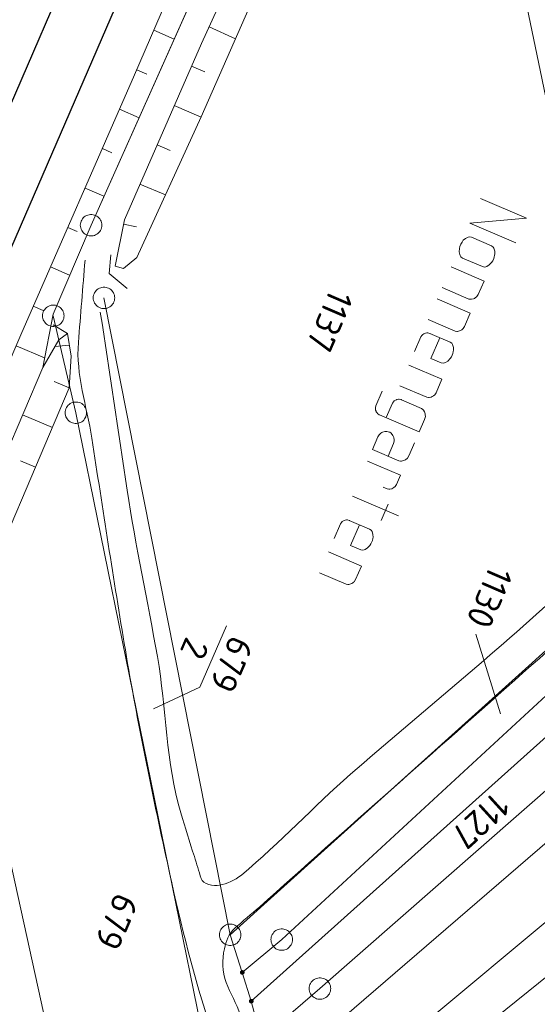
# Model space of a CAD drawing. Header units: metres. Extents: x 3425540 to 3446143, y 5432760 to 5444637.
# Tile 427 of 656: x 3436705 to 3436741, y 5443156 to 5443224. Entities that reach past the tile are written whole.
import ezdxf
from ezdxf.enums import TextEntityAlignment as Align

# ---------------------------------------------------------------- set-up
doc = ezdxf.new("R2010")
doc.units = ezdxf.units.M
for name, color, linetype, lineweight in [('B_Bestand', 9, 'Continuous', 18), ('B_Böschung', 9, 'Continuous', 18), ('B_Flurgrenzen', 9, 'Continuous', 18), ('B_Gleisachse', 9, 'Continuous', 25)]:
    doc.layers.add(name, color=color, linetype=linetype, lineweight=lineweight)
doc.styles.get("Standard").update_dxf_attribs({"font": 'isocpeur.ttf'})

msp = doc.modelspace()

# ---------------------------------------------------------------- linework, layer by layer
at = {"layer": 'B_Bestand'}
for p, q in [((3436736.534, 5443209.009), (3436737.926, 5443208.41)), ((3436711.385, 5443207.78), (3436711.269, 5443206.495)), ((3436737.305, 5443206.967), (3436735.913, 5443207.566)), ((3436735.109, 5443206.953), (3436737.412, 5443205.961)), ((3436711.269, 5443206.495), (3436712.524, 5443205.443)), ((3436737.009, 5443205.025), (3436737.412, 5443205.961)), ((3436734.488, 5443205.51), (3436736.361, 5443204.704)), ((3436734.145, 5443204.713), (3436736.448, 5443203.722)), ((3436733.524, 5443203.271), (3436735.397, 5443202.465)), ((3436736.045, 5443202.786), (3436736.448, 5443203.722)), ((3436707.357, 5443202.902), (3436708.36, 5443202.301)), ((3436733.006, 5443202.069), (3436732.571, 5443201.056)), ((3436733.622, 5443202.314), (3436735.039, 5443201.704)), ((3436732.162, 5443200.107), (3436734.465, 5443199.116)), ((3436734.062, 5443198.18), (3436734.465, 5443199.116)), ((3436731.541, 5443198.665), (3436733.414, 5443197.859)), ((3436730.293, 5443198.273), (3436729.857, 5443197.26)), ((3436731.659, 5443197.684), (3436733.051, 5443197.085)), ((3436731.018, 5443197.45), (3436730.583, 5443196.438)), ((3436732.886, 5443195.447), (3436730.127, 5443196.634)), ((3436732.886, 5443195.447), (3436733.256, 5443196.307)), ((3436729.281, 5443193.414), (3436731.584, 5443192.423)), ((3436731.312, 5443191.79), (3436731.584, 5443192.423)), ((3436730.664, 5443191.469), (3436730.385, 5443191.589)), ((3436728.23, 5443190.972), (3436731.444, 5443189.588)), ((3436730.718, 5443190.411), (3436730.228, 5443189.272)), ((3436727.397, 5443189.036), (3436726.961, 5443188.024)), ((3436728.012, 5443189.281), (3436729.429, 5443188.671)), ((3436726.552, 5443187.075), (3436728.855, 5443186.083)), ((3436728.452, 5443185.147), (3436728.855, 5443186.083)), ((3436725.932, 5443185.632), (3436727.804, 5443184.826))]:
    msp.add_line(p, q, dxfattribs=at)
for points in [[(3436737.162, 5443211.723), (3436740.376, 5443210.34), (3436736.421, 5443210.002), (3436739.635, 5443208.619)], [(3436735.913, 5443207.566), (3436735.797, 5443207.646), (3436735.743, 5443207.73), (3436735.714, 5443207.802), (3436735.678, 5443207.997), (3436735.69, 5443208.232), (3436735.719, 5443208.37), (3436735.784, 5443208.522), (3436735.875, 5443208.663), (3436735.965, 5443208.804), (3436736.107, 5443208.923), (3436736.299, 5443209.02), (3436736.396, 5443209.038), (3436736.534, 5443209.009)], [(3436737.305, 5443206.967), (3436737.442, 5443206.938), (3436737.54, 5443206.956), (3436737.612, 5443206.985), (3436737.779, 5443207.093), (3436737.942, 5443207.263), (3436738.022, 5443207.379), (3436738.087, 5443207.53), (3436738.167, 5443207.856), (3436738.156, 5443208.04), (3436738.095, 5443208.247), (3436738.041, 5443208.33), (3436737.926, 5443208.41)], [(3436737.009, 5443205.025), (3436736.918, 5443204.884), (3436736.871, 5443204.844), (3436736.824, 5443204.805), (3436736.74, 5443204.751), (3436736.668, 5443204.722), (3436736.534, 5443204.689), (3436736.473, 5443204.686), (3436736.361, 5443204.704)], [(3436736.045, 5443202.786), (3436735.954, 5443202.645), (3436735.907, 5443202.605), (3436735.86, 5443202.565), (3436735.776, 5443202.511), (3436735.704, 5443202.482), (3436735.57, 5443202.45), (3436735.509, 5443202.446), (3436735.397, 5443202.465)], [(3436733.006, 5443202.069), (3436733.075, 5443202.159), (3436733.133, 5443202.224), (3436733.217, 5443202.278), (3436733.289, 5443202.307), (3436733.325, 5443202.321), (3436733.423, 5443202.339), (3436733.484, 5443202.343), (3436733.622, 5443202.314), (3436733.647, 5443202.303)], [(3436734.33, 5443202.009), (3436733.71, 5443200.566), (3436734.418, 5443200.261)], [(3436734.418, 5443200.261), (3436734.556, 5443200.232), (3436734.653, 5443200.25), (3436734.726, 5443200.279), (3436734.892, 5443200.387), (3436735.055, 5443200.557), (3436735.135, 5443200.672), (3436735.233, 5443200.9), (3436735.262, 5443201.038), (3436735.28, 5443201.15), (3436735.27, 5443201.334), (3436735.209, 5443201.541), (3436735.155, 5443201.624), (3436735.039, 5443201.704)], [(3436731.018, 5443197.45), (3436731.087, 5443197.54), (3436731.145, 5443197.606), (3436731.229, 5443197.66), (3436731.301, 5443197.688), (3436731.337, 5443197.703), (3436731.435, 5443197.721), (3436731.496, 5443197.724), (3436731.634, 5443197.695), (3436731.659, 5443197.684)], [(3436734.062, 5443198.18), (3436733.971, 5443198.039), (3436733.877, 5443197.959), (3436733.794, 5443197.905), (3436733.722, 5443197.876), (3436733.588, 5443197.844), (3436733.526, 5443197.841), (3436733.414, 5443197.859)], [(3436729.857, 5443197.26), (3436729.839, 5443197.148), (3436729.831, 5443197.061), (3436729.849, 5443196.964), (3436729.878, 5443196.891), (3436729.892, 5443196.855), (3436729.947, 5443196.772), (3436729.986, 5443196.725), (3436730.102, 5443196.645), (3436730.127, 5443196.634)], [(3436733.256, 5443196.307), (3436733.318, 5443196.52), (3436733.311, 5443196.643), (3436733.307, 5443196.705), (3436733.278, 5443196.777), (3436733.25, 5443196.85), (3436733.181, 5443196.969), (3436733.141, 5443197.016), (3436733.051, 5443197.085)], [(3436732.553, 5443194.675), (3436732.183, 5443193.814), (3436732.071, 5443193.623), (3436731.929, 5443193.504), (3436731.785, 5443193.446), (3436731.651, 5443193.414), (3436731.589, 5443193.41), (3436731.477, 5443193.428), (3436729.63, 5443194.224), (3436730.011, 5443195.109), (3436730.102, 5443195.25), (3436730.207, 5443195.355), (3436730.29, 5443195.409), (3436730.326, 5443195.424), (3436730.496, 5443195.47), (3436730.619, 5443195.477), (3436730.731, 5443195.459), (3436730.833, 5443195.416), (3436730.923, 5443195.347), (3436731.042, 5443195.205), (3436731.125, 5443195.05), (3436731.147, 5443194.89), (3436731.139, 5443194.804), (3436731.099, 5443194.641), (3436730.718, 5443193.755)], [(3436731.312, 5443191.79), (3436731.221, 5443191.649), (3436731.127, 5443191.569), (3436731.044, 5443191.515), (3436730.971, 5443191.487), (3436730.837, 5443191.454), (3436730.776, 5443191.451), (3436730.664, 5443191.469)], [(3436727.397, 5443189.036), (3436727.466, 5443189.126), (3436727.524, 5443189.191), (3436727.607, 5443189.245), (3436727.679, 5443189.274), (3436727.715, 5443189.288), (3436727.813, 5443189.306), (3436727.875, 5443189.31), (3436728.012, 5443189.281), (3436728.037, 5443189.27)], [(3436728.721, 5443188.976), (3436728.1, 5443187.533), (3436728.808, 5443187.228)], [(3436728.808, 5443187.228), (3436728.946, 5443187.199), (3436729.043, 5443187.217), (3436729.116, 5443187.246), (3436729.282, 5443187.354), (3436729.445, 5443187.524), (3436729.525, 5443187.64), (3436729.623, 5443187.867), (3436729.652, 5443188.005), (3436729.671, 5443188.117), (3436729.66, 5443188.301), (3436729.599, 5443188.508), (3436729.545, 5443188.591), (3436729.429, 5443188.671)], [(3436728.452, 5443185.147), (3436728.362, 5443185.006), (3436728.315, 5443184.966), (3436728.267, 5443184.927), (3436728.184, 5443184.872), (3436728.112, 5443184.844), (3436727.978, 5443184.811), (3436727.916, 5443184.808), (3436727.804, 5443184.826)]]:
    msp.add_lwpolyline(points, dxfattribs=at)
for points, knots in [([(3436710.644, 5443203.8), (3436711.269, 5443199.661), (3436711.893, 5443195.522), (3436712.518, 5443191.382), (3436713.104, 5443187.497), (3436713.943, 5443183.653), (3436714.626, 5443179.784), (3436715.264, 5443176.169), (3436715.19, 5443172.402), (3436716.265, 5443168.889), (3436716.576, 5443167.873), (3436716.89, 5443166.859), (3436717.202, 5443165.843), (3436717.358, 5443165.336), (3436717.511, 5443164.828), (3436717.67, 5443164.32), (3436717.807, 5443163.883), (3436718.541, 5443163.764), (3436718.959, 5443163.852), (3436719.47, 5443163.961), (3436720.032, 5443164.181), (3436720.481, 5443164.555), (3436723.258, 5443166.871), (3436725.491, 5443169.316), (3436728.093, 5443171.584), (3436732.994, 5443175.855), (3436738.076, 5443179.934), (3436742.848, 5443184.353), (3436748.482, 5443189.571), (3436754.1, 5443194.807), (3436759.711, 5443200.051), (3436763.926, 5443203.99), (3436768.138, 5443207.933), (3436772.35, 5443211.875), (3436774.83, 5443214.196), (3436777.246, 5443216.578), (3436779.727, 5443218.904), (3436780.668, 5443219.787), (3436781.723, 5443220.58), (3436782.889, 5443221.13), (3436784.294, 5443221.794), (3436785.7, 5443222.458), (3436787.105, 5443223.121)], [0, 0, 0, 0, 0.095046, 0.095046, 0.095046, 0.18426, 0.18426, 0.18426, 0.267644, 0.267644, 0.267644, 0.291763, 0.291763, 0.291763, 0.303821, 0.303821, 0.303821, 0.3142, 0.3142, 0.3142, 0.326888, 0.326888, 0.326888, 0.405302, 0.405302, 0.405302, 0.55298, 0.55298, 0.55298, 0.727343, 0.727343, 0.727343, 0.858331, 0.858331, 0.858331, 0.935447, 0.935447, 0.935447, 0.964713, 0.964713, 0.964713, 1, 1, 1, 1]), ([(3436786.636, 5443220.456), (3436785.621, 5443219.871), (3436784.606, 5443219.285), (3436783.591, 5443218.699), (3436782.149, 5443217.867), (3436780.942, 5443216.675), (3436779.726, 5443215.536), (3436776.317, 5443212.344), (3436772.916, 5443209.151), (3436769.538, 5443205.929), (3436765.781, 5443202.346), (3436762.082, 5443198.704), (3436758.296, 5443195.151), (3436746.359, 5443183.949), (3436733.95, 5443173.264), (3436721.759, 5443162.349), (3436721.182, 5443161.833), (3436720.583, 5443161.354), (3436720.003, 5443160.826), (3436719.611, 5443160.469), (3436719.413, 5443159.93), (3436719.3, 5443159.421), (3436719.131, 5443158.661), (3436719.144, 5443157.81), (3436719.417, 5443157.078), (3436719.706, 5443156.305), (3436720.146, 5443155.589), (3436720.413, 5443154.809), (3436720.833, 5443153.58), (3436721.196, 5443152.325), (3436721.643, 5443151.103), (3436722.215, 5443149.537), (3436722.839, 5443147.988), (3436723.4, 5443146.417), (3436725.729, 5443139.892), (3436727.889, 5443133.305), (3436730.189, 5443126.77), (3436731.116, 5443124.137), (3436732.365, 5443121.611), (3436733.116, 5443118.921), (3436733.585, 5443117.242), (3436734.053, 5443115.563), (3436734.522, 5443113.884)], [0, 0, 0, 0, 0.025253, 0.025253, 0.025253, 0.061129, 0.061129, 0.061129, 0.16172, 0.16172, 0.16172, 0.273593, 0.273593, 0.273593, 0.626305, 0.626305, 0.626305, 0.643002, 0.643002, 0.643002, 0.654288, 0.654288, 0.654288, 0.67114, 0.67114, 0.67114, 0.68894, 0.68894, 0.68894, 0.716989, 0.716989, 0.716989, 0.752939, 0.752939, 0.752939, 0.902259, 0.902259, 0.902259, 0.962434, 0.962434, 0.962434, 1, 1, 1, 1]), ([(3436709.581, 5443207.422), (3436709.425, 5443205.509), (3436709.269, 5443203.596), (3436709.113, 5443201.682), (3436708.93, 5443199.442), (3436709.703, 5443197.228), (3436710.05, 5443195.005), (3436710.818, 5443190.078), (3436711.567, 5443185.159), (3436712.392, 5443180.244), (3436713.227, 5443175.269), (3436714.245, 5443170.333), (3436715.319, 5443165.4), (3436716.118, 5443161.732), (3436717.006, 5443158.087), (3436718.131, 5443154.505), (3436719.157, 5443151.239), (3436720.356, 5443148.036), (3436721.41, 5443144.782), (3436722.38, 5443141.786), (3436723.445, 5443138.815), (3436724.22, 5443135.761), (3436725.046, 5443132.507), (3436725.77, 5443129.23), (3436726.561, 5443125.968), (3436727.603, 5443121.67), (3436728.417, 5443117.308), (3436729.723, 5443113.082), (3436731.05, 5443108.786), (3436732.378, 5443104.49), (3436733.705, 5443100.194)], [0, 0, 0, 0, 0.052182, 0.052182, 0.052182, 0.113274, 0.113274, 0.113274, 0.248694, 0.248694, 0.248694, 0.385783, 0.385783, 0.385783, 0.487737, 0.487737, 0.487737, 0.58071, 0.58071, 0.58071, 0.666322, 0.666322, 0.666322, 0.757555, 0.757555, 0.757555, 0.877777, 0.877777, 0.877777, 1, 1, 1, 1])]:
    msp.add_open_spline(points, degree=3, knots=knots, dxfattribs=at)
at = {"layer": 'B_Böschung'}
for p, q in [((3436714.382, 5443223.441), (3436715.8, 5443222.829)), ((3436718.227, 5443223.688), (3436720.077, 5443222.845)), ((3436713.193, 5443220.687), (3436713.884, 5443220.388)), ((3436717.005, 5443220.949), (3436717.944, 5443220.538)), ((3436711.991, 5443217.938), (3436713.349, 5443217.344)), ((3436715.803, 5443218.2), (3436717.677, 5443217.381)), ((3436710.787, 5443215.19), (3436711.455, 5443214.897)), ((3436714.601, 5443215.451), (3436715.515, 5443215.054)), ((3436709.583, 5443212.442), (3436710.9, 5443211.865)), ((3436713.4, 5443212.702), (3436715.195, 5443211.962)), ((3436708.379, 5443209.695), (3436709.033, 5443209.408)), ((3436712.261, 5443209.934), (3436713.178, 5443209.748)), ((3436707.175, 5443206.947), (3436708.505, 5443206.364)), ((3436711.677, 5443206.991), (3436712.259, 5443206.833)), ((3436705.971, 5443204.199), (3436706.652, 5443203.901)), ((3436704.773, 5443201.448), (3436706.754, 5443200.598)), ((3436708.484, 5443201.492), (3436707.47, 5443201.392)), ((3436708.478, 5443198.506), (3436707.435, 5443198.949)), ((3436707.304, 5443195.745), (3436705.213, 5443196.635)), ((3436706.129, 5443192.984), (3436705.082, 5443193.431))]:
    msp.add_line(p, q, dxfattribs=at)
for points in [[(3436749.784, 5443306.126), (3436749.784, 5443305.542), (3436749.56, 5443304.734), (3436746.821, 5443298.446), (3436736.008, 5443273.446), (3436723.67, 5443244.959), (3436713.038, 5443220.328), (3436705.099, 5443202.209), (3436690.024, 5443167.035), (3436678.288, 5443140.422)], [(3436751.981, 5443306.173), (3436752.386, 5443305.679), (3436752.403, 5443305.26), (3436752.298, 5443304.483), (3436709.999, 5443209.85), (3436707.343, 5443203.654), (3436706.627, 5443199.94)], [(3436711.677, 5443206.991), (3436712.32, 5443210.233), (3436717.69, 5443222.516), (3436727.026, 5443242.907), (3436733.968, 5443257.106), (3436744.032, 5443280.039), (3436752.203, 5443298.59), (3436755.033, 5443304.595), (3436755.792, 5443305.471), (3436758.098, 5443305.676), (3436762.238, 5443304.245), (3436764.953, 5443303.223), (3436765.624, 5443302.581), (3436765.712, 5443301.938)], [(3436712.259, 5443206.833), (3436713.193, 5443207.593), (3436717.688, 5443217.405), (3436720.754, 5443224.385), (3436734.436, 5443254.925), (3436743.218, 5443274.259), (3436754.448, 5443298.91), (3436754.857, 5443301.247), (3436755.644, 5443303.139)], [(3436693.386, 5443169.233), (3436696.825, 5443174.584), (3436701.036, 5443182.154), (3436703.782, 5443187.466), (3436708.482, 5443198.515), (3436708.604, 5443200.713), (3436708.36, 5443202.301)], [(3436696.304, 5443175.117), (3436699.467, 5443182.857), (3436702.631, 5443190.597), (3436706.627, 5443199.94), (3436707.749, 5443201.873), (3436708.36, 5443202.301)]]:
    msp.add_lwpolyline(points, dxfattribs=at)
at = {"layer": 'B_Flurgrenzen'}
for p, q in [((3436811.316, 5443436.606), (3436709.999, 5443209.85)), ((3436746.779, 5443194.269), (3436734.076, 5443255.724)), ((3436710.9, 5443204.788), (3436719.703, 5443160.393)), ((3436707.365, 5443203.54), (3436708.941, 5443196.784)), ((3436708.941, 5443196.784), (3436722.312, 5443131.138)), ((3436775.94, 5443196.275), (3436727.679, 5443154.708)), ((3436712.818, 5443127.101), (3436699.79, 5443186.248)), ((3436719.703, 5443160.393), (3436748.471, 5443186.295)), ((3436723.85, 5443146.41), (3436770.142, 5443184.961)), ((3436723.296, 5443160.056), (3436749.019, 5443183.797)), ((3436719.436, 5443181.92), (3436717.586, 5443177.644)), ((3436736.841, 5443181.346), (3436738.551, 5443175.788)), ((3436745.971, 5443177.993), (3436721.173, 5443155.767)), ((3436717.586, 5443177.644), (3436714.344, 5443176.148)), ((3436725.964, 5443156.645), (3436747.854, 5443175.831)), ((3436727.838, 5443146.254), (3436749.191, 5443163.464)), ((3436719.703, 5443160.393), (3436720.548, 5443157.769)), ((3436720.548, 5443157.769), (3436723.296, 5443160.056)), ((3436720.548, 5443157.769), (3436721.173, 5443155.767)), ((3436721.875, 5443153.142), (3436725.964, 5443156.645)), ((3436721.173, 5443155.767), (3436721.875, 5443153.142))]:
    msp.add_line(p, q, dxfattribs=at)
for points in [[(3436710.749, 5443209.85), (3436710.743, 5443209.944), (3436710.725, 5443210.033), (3436710.696, 5443210.128), (3436710.655, 5443210.21), (3436710.601, 5443210.287), (3436710.542, 5443210.364), (3436710.477, 5443210.429), (3436710.401, 5443210.482), (3436710.318, 5443210.529), (3436710.229, 5443210.559), (3436710.141, 5443210.582), (3436710.046, 5443210.594), (3436709.952, 5443210.594), (3436709.857, 5443210.582), (3436709.769, 5443210.559), (3436709.68, 5443210.529), (3436709.597, 5443210.482), (3436709.521, 5443210.429), (3436709.456, 5443210.364), (3436709.397, 5443210.287), (3436709.343, 5443210.21), (3436709.302, 5443210.128), (3436709.273, 5443210.033), (3436709.255, 5443209.944), (3436709.249, 5443209.85), (3436709.255, 5443209.756), (3436709.273, 5443209.667), (3436709.302, 5443209.572), (3436709.343, 5443209.49), (3436709.397, 5443209.413), (3436709.456, 5443209.336), (3436709.521, 5443209.271), (3436709.597, 5443209.218), (3436709.68, 5443209.171), (3436709.769, 5443209.141), (3436709.857, 5443209.118), (3436709.952, 5443209.106), (3436710.046, 5443209.106), (3436710.141, 5443209.118), (3436710.229, 5443209.141), (3436710.318, 5443209.171), (3436710.401, 5443209.218), (3436710.477, 5443209.271), (3436710.542, 5443209.336), (3436710.601, 5443209.413), (3436710.655, 5443209.49), (3436710.696, 5443209.572), (3436710.725, 5443209.667), (3436710.743, 5443209.756), (3436710.749, 5443209.85)], [(3436711.65, 5443204.788), (3436711.644, 5443204.882), (3436711.626, 5443204.971), (3436711.597, 5443205.066), (3436711.556, 5443205.148), (3436711.502, 5443205.225), (3436711.443, 5443205.302), (3436711.378, 5443205.367), (3436711.302, 5443205.42), (3436711.219, 5443205.467), (3436711.13, 5443205.497), (3436711.042, 5443205.52), (3436710.947, 5443205.532), (3436710.853, 5443205.532), (3436710.758, 5443205.52), (3436710.67, 5443205.497), (3436710.581, 5443205.467), (3436710.498, 5443205.42), (3436710.422, 5443205.367), (3436710.357, 5443205.302), (3436710.298, 5443205.225), (3436710.244, 5443205.148), (3436710.203, 5443205.066), (3436710.174, 5443204.971), (3436710.156, 5443204.882), (3436710.15, 5443204.788), (3436710.156, 5443204.694), (3436710.174, 5443204.605), (3436710.203, 5443204.51), (3436710.244, 5443204.428), (3436710.298, 5443204.351), (3436710.357, 5443204.274), (3436710.422, 5443204.209), (3436710.498, 5443204.156), (3436710.581, 5443204.109), (3436710.67, 5443204.079), (3436710.758, 5443204.056), (3436710.853, 5443204.044), (3436710.947, 5443204.044), (3436711.042, 5443204.056), (3436711.13, 5443204.079), (3436711.219, 5443204.109), (3436711.302, 5443204.156), (3436711.378, 5443204.209), (3436711.443, 5443204.274), (3436711.502, 5443204.351), (3436711.556, 5443204.428), (3436711.597, 5443204.51), (3436711.626, 5443204.605), (3436711.644, 5443204.694), (3436711.65, 5443204.788)], [(3436708.115, 5443203.54), (3436708.109, 5443203.634), (3436708.091, 5443203.723), (3436708.062, 5443203.818), (3436708.021, 5443203.9), (3436707.967, 5443203.977), (3436707.908, 5443204.054), (3436707.843, 5443204.119), (3436707.767, 5443204.172), (3436707.684, 5443204.219), (3436707.595, 5443204.249), (3436707.507, 5443204.272), (3436707.412, 5443204.284), (3436707.318, 5443204.284), (3436707.223, 5443204.272), (3436707.135, 5443204.249), (3436707.046, 5443204.219), (3436706.963, 5443204.172), (3436706.887, 5443204.119), (3436706.822, 5443204.054), (3436706.763, 5443203.977), (3436706.709, 5443203.9), (3436706.668, 5443203.818), (3436706.639, 5443203.723), (3436706.621, 5443203.634), (3436706.615, 5443203.54), (3436706.621, 5443203.446), (3436706.639, 5443203.357), (3436706.668, 5443203.262), (3436706.709, 5443203.18), (3436706.763, 5443203.103), (3436706.822, 5443203.026), (3436706.887, 5443202.961), (3436706.963, 5443202.908), (3436707.046, 5443202.861), (3436707.135, 5443202.831), (3436707.223, 5443202.808), (3436707.318, 5443202.796), (3436707.412, 5443202.796), (3436707.507, 5443202.808), (3436707.595, 5443202.831), (3436707.684, 5443202.861), (3436707.767, 5443202.908), (3436707.843, 5443202.961), (3436707.908, 5443203.026), (3436707.967, 5443203.103), (3436708.021, 5443203.18), (3436708.062, 5443203.262), (3436708.091, 5443203.357), (3436708.109, 5443203.446), (3436708.115, 5443203.54)], [(3436709.691, 5443196.784), (3436709.685, 5443196.878), (3436709.667, 5443196.967), (3436709.638, 5443197.062), (3436709.597, 5443197.144), (3436709.543, 5443197.221), (3436709.484, 5443197.298), (3436709.419, 5443197.363), (3436709.343, 5443197.416), (3436709.26, 5443197.463), (3436709.171, 5443197.493), (3436709.083, 5443197.516), (3436708.988, 5443197.528), (3436708.894, 5443197.528), (3436708.799, 5443197.516), (3436708.711, 5443197.493), (3436708.622, 5443197.463), (3436708.539, 5443197.416), (3436708.463, 5443197.363), (3436708.398, 5443197.298), (3436708.339, 5443197.221), (3436708.285, 5443197.144), (3436708.244, 5443197.062), (3436708.215, 5443196.967), (3436708.197, 5443196.878), (3436708.191, 5443196.784), (3436708.197, 5443196.69), (3436708.215, 5443196.601), (3436708.244, 5443196.506), (3436708.285, 5443196.424), (3436708.339, 5443196.347), (3436708.398, 5443196.27), (3436708.463, 5443196.205), (3436708.539, 5443196.152), (3436708.622, 5443196.105), (3436708.711, 5443196.075), (3436708.799, 5443196.052), (3436708.894, 5443196.04), (3436708.988, 5443196.04), (3436709.083, 5443196.052), (3436709.171, 5443196.075), (3436709.26, 5443196.105), (3436709.343, 5443196.152), (3436709.419, 5443196.205), (3436709.484, 5443196.27), (3436709.543, 5443196.347), (3436709.597, 5443196.424), (3436709.638, 5443196.506), (3436709.667, 5443196.601), (3436709.685, 5443196.69), (3436709.691, 5443196.784)], [(3436720.453, 5443160.393), (3436720.447, 5443160.487), (3436720.429, 5443160.576), (3436720.4, 5443160.671), (3436720.359, 5443160.753), (3436720.305, 5443160.83), (3436720.246, 5443160.907), (3436720.181, 5443160.972), (3436720.105, 5443161.025), (3436720.022, 5443161.072), (3436719.933, 5443161.102), (3436719.845, 5443161.125), (3436719.75, 5443161.137), (3436719.656, 5443161.137), (3436719.561, 5443161.125), (3436719.473, 5443161.102), (3436719.384, 5443161.072), (3436719.301, 5443161.025), (3436719.225, 5443160.972), (3436719.16, 5443160.907), (3436719.101, 5443160.83), (3436719.047, 5443160.753), (3436719.006, 5443160.671), (3436718.977, 5443160.576), (3436718.959, 5443160.487), (3436718.953, 5443160.393), (3436718.959, 5443160.299), (3436718.977, 5443160.21), (3436719.006, 5443160.115), (3436719.047, 5443160.033), (3436719.101, 5443159.956), (3436719.16, 5443159.879), (3436719.225, 5443159.814), (3436719.301, 5443159.761), (3436719.384, 5443159.714), (3436719.473, 5443159.684), (3436719.561, 5443159.661), (3436719.656, 5443159.649), (3436719.75, 5443159.649), (3436719.845, 5443159.661), (3436719.933, 5443159.684), (3436720.022, 5443159.714), (3436720.105, 5443159.761), (3436720.181, 5443159.814), (3436720.246, 5443159.879), (3436720.305, 5443159.956), (3436720.359, 5443160.033), (3436720.4, 5443160.115), (3436720.429, 5443160.21), (3436720.447, 5443160.299), (3436720.453, 5443160.393)], [(3436724.046, 5443160.056), (3436724.04, 5443160.15), (3436724.022, 5443160.239), (3436723.993, 5443160.334), (3436723.952, 5443160.416), (3436723.898, 5443160.493), (3436723.839, 5443160.57), (3436723.774, 5443160.635), (3436723.698, 5443160.688), (3436723.615, 5443160.735), (3436723.526, 5443160.765), (3436723.438, 5443160.788), (3436723.343, 5443160.8), (3436723.249, 5443160.8), (3436723.154, 5443160.788), (3436723.066, 5443160.765), (3436722.977, 5443160.735), (3436722.894, 5443160.688), (3436722.818, 5443160.635), (3436722.753, 5443160.57), (3436722.694, 5443160.493), (3436722.64, 5443160.416), (3436722.599, 5443160.334), (3436722.57, 5443160.239), (3436722.552, 5443160.15), (3436722.546, 5443160.056), (3436722.552, 5443159.962), (3436722.57, 5443159.873), (3436722.599, 5443159.778), (3436722.64, 5443159.696), (3436722.694, 5443159.619), (3436722.753, 5443159.542), (3436722.818, 5443159.477), (3436722.894, 5443159.424), (3436722.977, 5443159.377), (3436723.066, 5443159.347), (3436723.154, 5443159.324), (3436723.249, 5443159.312), (3436723.343, 5443159.312), (3436723.438, 5443159.324), (3436723.526, 5443159.347), (3436723.615, 5443159.377), (3436723.698, 5443159.424), (3436723.774, 5443159.477), (3436723.839, 5443159.542), (3436723.898, 5443159.619), (3436723.952, 5443159.696), (3436723.993, 5443159.778), (3436724.022, 5443159.873), (3436724.04, 5443159.962), (3436724.046, 5443160.056)], [(3436720.673, 5443157.769), (3436720.672, 5443157.785), (3436720.669, 5443157.8), (3436720.664, 5443157.815), (3436720.657, 5443157.829), (3436720.649, 5443157.843), (3436720.64, 5443157.855), (3436720.628, 5443157.865), (3436720.615, 5443157.874), (3436720.601, 5443157.882), (3436720.586, 5443157.888), (3436720.572, 5443157.892), (3436720.556, 5443157.894), (3436720.54, 5443157.894), (3436720.524, 5443157.892), (3436720.51, 5443157.888), (3436720.495, 5443157.882), (3436720.481, 5443157.874), (3436720.468, 5443157.865), (3436720.456, 5443157.855), (3436720.447, 5443157.843), (3436720.439, 5443157.829), (3436720.432, 5443157.815), (3436720.427, 5443157.8), (3436720.424, 5443157.785), (3436720.423, 5443157.769), (3436720.424, 5443157.753), (3436720.427, 5443157.738), (3436720.432, 5443157.723), (3436720.439, 5443157.709), (3436720.447, 5443157.695), (3436720.456, 5443157.683), (3436720.468, 5443157.673), (3436720.481, 5443157.664), (3436720.495, 5443157.656), (3436720.51, 5443157.65), (3436720.524, 5443157.646), (3436720.54, 5443157.644), (3436720.556, 5443157.644), (3436720.572, 5443157.646), (3436720.586, 5443157.65), (3436720.601, 5443157.656), (3436720.615, 5443157.664), (3436720.628, 5443157.673), (3436720.64, 5443157.683), (3436720.649, 5443157.695), (3436720.657, 5443157.709), (3436720.664, 5443157.723), (3436720.669, 5443157.738), (3436720.672, 5443157.753), (3436720.673, 5443157.769)], [(3436720.648, 5443157.769), (3436720.647, 5443157.783), (3436720.644, 5443157.797), (3436720.64, 5443157.809), (3436720.634, 5443157.822), (3436720.625, 5443157.834), (3436720.615, 5443157.844), (3436720.604, 5443157.853), (3436720.592, 5443157.86), (3436720.579, 5443157.864), (3436720.566, 5443157.867), (3436720.552, 5443157.869), (3436720.537, 5443157.868), (3436720.523, 5443157.866), (3436720.511, 5443157.863), (3436720.498, 5443157.856), (3436720.486, 5443157.848), (3436720.476, 5443157.839), (3436720.466, 5443157.828), (3436720.459, 5443157.816), (3436720.454, 5443157.803), (3436720.45, 5443157.79), (3436720.448, 5443157.776), (3436720.448, 5443157.762), (3436720.45, 5443157.748), (3436720.454, 5443157.735), (3436720.459, 5443157.722), (3436720.466, 5443157.71), (3436720.476, 5443157.699), (3436720.486, 5443157.69), (3436720.498, 5443157.682), (3436720.511, 5443157.675), (3436720.523, 5443157.672), (3436720.537, 5443157.67), (3436720.552, 5443157.669), (3436720.566, 5443157.671), (3436720.579, 5443157.674), (3436720.592, 5443157.678), (3436720.604, 5443157.685), (3436720.615, 5443157.694), (3436720.625, 5443157.704), (3436720.634, 5443157.716), (3436720.64, 5443157.729), (3436720.644, 5443157.741), (3436720.647, 5443157.755), (3436720.648, 5443157.769)], [(3436720.624, 5443157.769), (3436720.623, 5443157.781), (3436720.62, 5443157.793), (3436720.615, 5443157.804), (3436720.609, 5443157.814), (3436720.6, 5443157.824), (3436720.591, 5443157.831), (3436720.58, 5443157.838), (3436720.569, 5443157.842), (3436720.557, 5443157.844), (3436720.545, 5443157.845), (3436720.533, 5443157.843), (3436720.521, 5443157.84), (3436720.511, 5443157.835), (3436720.5, 5443157.828), (3436720.491, 5443157.819), (3436720.484, 5443157.809), (3436720.478, 5443157.799), (3436720.474, 5443157.787), (3436720.472, 5443157.775), (3436720.472, 5443157.763), (3436720.474, 5443157.751), (3436720.478, 5443157.739), (3436720.484, 5443157.729), (3436720.491, 5443157.719), (3436720.5, 5443157.71), (3436720.51, 5443157.703), (3436720.521, 5443157.698), (3436720.533, 5443157.695), (3436720.545, 5443157.693), (3436720.557, 5443157.694), (3436720.569, 5443157.696), (3436720.58, 5443157.7), (3436720.591, 5443157.707), (3436720.6, 5443157.714), (3436720.609, 5443157.724), (3436720.615, 5443157.734), (3436720.62, 5443157.745), (3436720.623, 5443157.757), (3436720.624, 5443157.769)], [(3436720.599, 5443157.769), (3436720.598, 5443157.779), (3436720.595, 5443157.789), (3436720.59, 5443157.798), (3436720.584, 5443157.805), (3436720.577, 5443157.811), (3436720.568, 5443157.816), (3436720.558, 5443157.819), (3436720.548, 5443157.82), (3436720.538, 5443157.819), (3436720.528, 5443157.816), (3436720.519, 5443157.811), (3436720.512, 5443157.805), (3436720.506, 5443157.798), (3436720.501, 5443157.789), (3436720.498, 5443157.779), (3436720.497, 5443157.769), (3436720.498, 5443157.759), (3436720.501, 5443157.749), (3436720.506, 5443157.74), (3436720.512, 5443157.733), (3436720.519, 5443157.727), (3436720.528, 5443157.722), (3436720.538, 5443157.719), (3436720.548, 5443157.718), (3436720.558, 5443157.719), (3436720.568, 5443157.722), (3436720.577, 5443157.727), (3436720.584, 5443157.733), (3436720.59, 5443157.74), (3436720.595, 5443157.749), (3436720.598, 5443157.759), (3436720.599, 5443157.769)], [(3436720.575, 5443157.769), (3436720.574, 5443157.776), (3436720.571, 5443157.783), (3436720.566, 5443157.789), (3436720.56, 5443157.793), (3436720.553, 5443157.795), (3436720.546, 5443157.796), (3436720.539, 5443157.794), (3436720.532, 5443157.791), (3436720.527, 5443157.786), (3436720.523, 5443157.78), (3436720.521, 5443157.773), (3436720.521, 5443157.765), (3436720.523, 5443157.758), (3436720.527, 5443157.752), (3436720.532, 5443157.747), (3436720.539, 5443157.744), (3436720.546, 5443157.742), (3436720.553, 5443157.743), (3436720.56, 5443157.745), (3436720.566, 5443157.749), (3436720.571, 5443157.755), (3436720.574, 5443157.762), (3436720.575, 5443157.769)], [(3436726.714, 5443156.645), (3436726.708, 5443156.739), (3436726.69, 5443156.828), (3436726.661, 5443156.923), (3436726.62, 5443157.005), (3436726.566, 5443157.082), (3436726.507, 5443157.159), (3436726.442, 5443157.224), (3436726.366, 5443157.277), (3436726.283, 5443157.324), (3436726.194, 5443157.354), (3436726.106, 5443157.377), (3436726.011, 5443157.389), (3436725.917, 5443157.389), (3436725.822, 5443157.377), (3436725.734, 5443157.354), (3436725.645, 5443157.324), (3436725.562, 5443157.277), (3436725.486, 5443157.224), (3436725.421, 5443157.159), (3436725.362, 5443157.082), (3436725.308, 5443157.005), (3436725.267, 5443156.923), (3436725.238, 5443156.828), (3436725.22, 5443156.739), (3436725.214, 5443156.645), (3436725.22, 5443156.551), (3436725.238, 5443156.462), (3436725.267, 5443156.367), (3436725.308, 5443156.285), (3436725.362, 5443156.208), (3436725.421, 5443156.131), (3436725.486, 5443156.066), (3436725.562, 5443156.013), (3436725.645, 5443155.966), (3436725.734, 5443155.936), (3436725.822, 5443155.913), (3436725.917, 5443155.901), (3436726.011, 5443155.901), (3436726.106, 5443155.913), (3436726.194, 5443155.936), (3436726.283, 5443155.966), (3436726.366, 5443156.013), (3436726.442, 5443156.066), (3436726.507, 5443156.131), (3436726.566, 5443156.208), (3436726.62, 5443156.285), (3436726.661, 5443156.367), (3436726.69, 5443156.462), (3436726.708, 5443156.551), (3436726.714, 5443156.645)], [(3436721.298, 5443155.767), (3436721.297, 5443155.783), (3436721.294, 5443155.798), (3436721.289, 5443155.813), (3436721.282, 5443155.827), (3436721.274, 5443155.841), (3436721.265, 5443155.853), (3436721.253, 5443155.863), (3436721.24, 5443155.872), (3436721.226, 5443155.88), (3436721.211, 5443155.886), (3436721.197, 5443155.89), (3436721.181, 5443155.892), (3436721.165, 5443155.892), (3436721.149, 5443155.89), (3436721.135, 5443155.886), (3436721.12, 5443155.88), (3436721.106, 5443155.872), (3436721.093, 5443155.863), (3436721.081, 5443155.853), (3436721.072, 5443155.841), (3436721.064, 5443155.827), (3436721.057, 5443155.813), (3436721.052, 5443155.798), (3436721.049, 5443155.783), (3436721.048, 5443155.767), (3436721.049, 5443155.751), (3436721.052, 5443155.736), (3436721.057, 5443155.721), (3436721.064, 5443155.707), (3436721.072, 5443155.693), (3436721.081, 5443155.681), (3436721.093, 5443155.671), (3436721.106, 5443155.662), (3436721.12, 5443155.654), (3436721.135, 5443155.648), (3436721.149, 5443155.644), (3436721.165, 5443155.642), (3436721.181, 5443155.642), (3436721.197, 5443155.644), (3436721.211, 5443155.648), (3436721.226, 5443155.654), (3436721.24, 5443155.662), (3436721.253, 5443155.671), (3436721.265, 5443155.681), (3436721.274, 5443155.693), (3436721.282, 5443155.707), (3436721.289, 5443155.721), (3436721.294, 5443155.736), (3436721.297, 5443155.751), (3436721.298, 5443155.767)], [(3436721.273, 5443155.767), (3436721.272, 5443155.781), (3436721.269, 5443155.795), (3436721.265, 5443155.807), (3436721.259, 5443155.82), (3436721.25, 5443155.832), (3436721.24, 5443155.842), (3436721.229, 5443155.851), (3436721.217, 5443155.858), (3436721.204, 5443155.862), (3436721.191, 5443155.865), (3436721.177, 5443155.867), (3436721.162, 5443155.866), (3436721.148, 5443155.864), (3436721.136, 5443155.861), (3436721.123, 5443155.854), (3436721.111, 5443155.846), (3436721.101, 5443155.837), (3436721.091, 5443155.826), (3436721.084, 5443155.814), (3436721.079, 5443155.801), (3436721.075, 5443155.788), (3436721.073, 5443155.774), (3436721.073, 5443155.76), (3436721.075, 5443155.746), (3436721.079, 5443155.733), (3436721.084, 5443155.72), (3436721.091, 5443155.708), (3436721.101, 5443155.697), (3436721.111, 5443155.688), (3436721.123, 5443155.68), (3436721.136, 5443155.673), (3436721.148, 5443155.67), (3436721.162, 5443155.668), (3436721.177, 5443155.667), (3436721.191, 5443155.669), (3436721.204, 5443155.672), (3436721.217, 5443155.676), (3436721.229, 5443155.683), (3436721.24, 5443155.692), (3436721.25, 5443155.702), (3436721.259, 5443155.714), (3436721.265, 5443155.727), (3436721.269, 5443155.739), (3436721.272, 5443155.753), (3436721.273, 5443155.767)], [(3436721.249, 5443155.767), (3436721.248, 5443155.779), (3436721.245, 5443155.791), (3436721.24, 5443155.802), (3436721.234, 5443155.812), (3436721.225, 5443155.822), (3436721.216, 5443155.829), (3436721.205, 5443155.836), (3436721.194, 5443155.84), (3436721.182, 5443155.842), (3436721.17, 5443155.843), (3436721.158, 5443155.841), (3436721.146, 5443155.838), (3436721.136, 5443155.833), (3436721.125, 5443155.826), (3436721.116, 5443155.817), (3436721.109, 5443155.807), (3436721.103, 5443155.797), (3436721.099, 5443155.785), (3436721.097, 5443155.773), (3436721.097, 5443155.761), (3436721.099, 5443155.749), (3436721.103, 5443155.737), (3436721.109, 5443155.727), (3436721.116, 5443155.717), (3436721.125, 5443155.708), (3436721.135, 5443155.701), (3436721.146, 5443155.696), (3436721.158, 5443155.693), (3436721.17, 5443155.691), (3436721.182, 5443155.692), (3436721.194, 5443155.694), (3436721.205, 5443155.698), (3436721.216, 5443155.705), (3436721.225, 5443155.712), (3436721.234, 5443155.722), (3436721.24, 5443155.732), (3436721.245, 5443155.743), (3436721.248, 5443155.755), (3436721.249, 5443155.767)], [(3436721.224, 5443155.767), (3436721.223, 5443155.777), (3436721.22, 5443155.787), (3436721.215, 5443155.796), (3436721.209, 5443155.803), (3436721.202, 5443155.809), (3436721.193, 5443155.814), (3436721.183, 5443155.817), (3436721.173, 5443155.818), (3436721.163, 5443155.817), (3436721.153, 5443155.814), (3436721.144, 5443155.809), (3436721.137, 5443155.803), (3436721.131, 5443155.796), (3436721.126, 5443155.787), (3436721.123, 5443155.777), (3436721.122, 5443155.767), (3436721.123, 5443155.757), (3436721.126, 5443155.747), (3436721.131, 5443155.738), (3436721.137, 5443155.731), (3436721.144, 5443155.725), (3436721.153, 5443155.72), (3436721.163, 5443155.717), (3436721.173, 5443155.716), (3436721.183, 5443155.717), (3436721.193, 5443155.72), (3436721.202, 5443155.725), (3436721.209, 5443155.731), (3436721.215, 5443155.738), (3436721.22, 5443155.747), (3436721.223, 5443155.757), (3436721.224, 5443155.767)], [(3436721.2, 5443155.767), (3436721.199, 5443155.774), (3436721.196, 5443155.781), (3436721.191, 5443155.787), (3436721.185, 5443155.791), (3436721.178, 5443155.793), (3436721.171, 5443155.794), (3436721.164, 5443155.792), (3436721.157, 5443155.789), (3436721.152, 5443155.784), (3436721.148, 5443155.778), (3436721.146, 5443155.771), (3436721.146, 5443155.763), (3436721.148, 5443155.756), (3436721.152, 5443155.75), (3436721.157, 5443155.745), (3436721.164, 5443155.742), (3436721.171, 5443155.74), (3436721.178, 5443155.741), (3436721.185, 5443155.743), (3436721.191, 5443155.747), (3436721.196, 5443155.753), (3436721.199, 5443155.76), (3436721.2, 5443155.767)]]:
    msp.add_lwpolyline(points, dxfattribs=at)
at = {"layer": 'B_Gleisachse'}
for p, q in [((3436939.527, 5443760.465), (3436690.224, 5443185.626)), ((3436943.198, 5443758.877), (3436693.879, 5443184.001))]:
    msp.add_line(p, q, dxfattribs=at)

# ---------------------------------------------------------------- texts
at = {"layer": 'B_Flurgrenzen'}
for s, rotation, p in [('1137', 246.71137, (3436726.665, 5443203.177)), ('1130', 246.6001, (3436737.803, 5443183.912)), ('1127', 222.34563, (3436737.164, 5443168.332)), ('679', 246.6001, (3436711.78, 5443161.292))]:
    msp.add_text(s, height=1.8, rotation=rotation, dxfattribs=at).set_placement(p, align=Align.MIDDLE)
msp.add_text('2', height=1.8, rotation=246.6001, dxfattribs=at).set_placement((3436718.052, 5443179.981), align=Align.TOP_CENTER)
msp.add_text('679', height=1.8, rotation=246.6001, dxfattribs=at).set_placement((3436718.97, 5443179.585), align=Align.CENTER)

doc.saveas('drawing.dxf')
